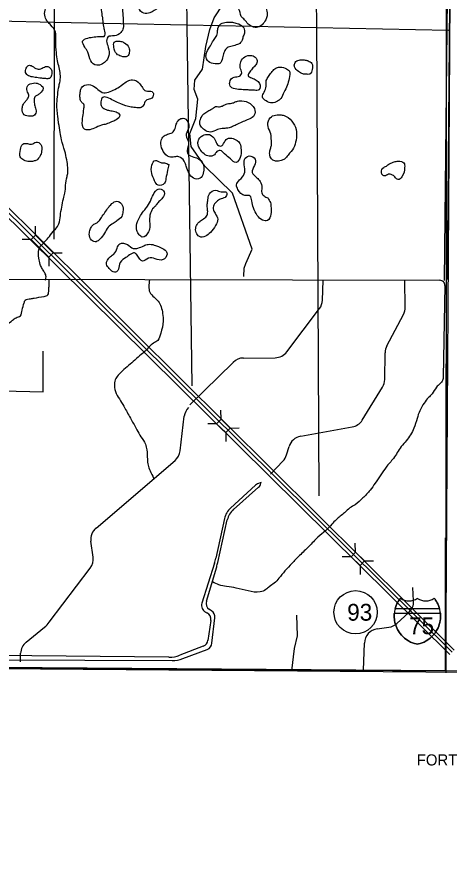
# Model space of a CAD drawing. Extents: x 408847 to 817539, y 923858 to 1151780.
# Drawn here: x 620073 to 637542, y 973447 to 1007384 of the extents above; entities that cross this region are included whole.
import ezdxf

# ---------------------------------------------------------------- set-up
doc = ezdxf.new("R2010")
doc.units = 0
for name, color, linetype in [('Bridges', 7, 'Continuous'), ('Cities Incorporated Area', 7, 'Continuous'), ('Cities Incorporated Linear Boundaries', 7, 'Continuous'), ('County Boundary', 7, 'Continuous'), ('Interstate Divided Highway Outline and Fill', 7, 'Continuous'), ('Interstates Related Text', 7, 'Continuous'), ('Lakes and Ponds', 7, 'Continuous'), ('Level 10', 7, 'Continuous'), ('Level 12', 7, 'Continuous'), ('Level 2', 7, 'Continuous'), ('Level 24', 7, 'Continuous'), ('Level 4', 7, 'Continuous'), ('Local Roads Paved', 7, 'Continuous'), ('Narrow River Creek and Branch and Slough', 7, 'Continuous'), ('Planning Number Interstates', 7, 'Continuous'), ('Section Lines', 7, 'Continuous')]:
    doc.layers.add(name, color=color, linetype=linetype)

msp = doc.modelspace()

# ---------------------------------------------------------------- linework, layer by layer
at = {"layer": 'Bridges'}
for p, q in [((620831, 998558), (620831, 998920)), ((620650, 998377), (620288, 998377)), ((621547, 997842), (621909, 997842)), ((621365, 997661), (621365, 997299)), ((628326, 991113), (628320, 991475)), ((628147, 990929), (627785, 990924)), ((628693, 990757), (629055, 990762)), ((628515, 990573), (628521, 990211)), ((633755, 985740), (633749, 986102)), ((633577, 985556), (633215, 985551)), ((634123, 985384), (634485, 985389)), ((633944, 985200), (633950, 984838))]:
    msp.add_line(p, q, dxfattribs=at)
for points in [[(620831, 998558), (621547, 997842), (621365, 997661), (620650, 998377)], [(628326, 991113), (628693, 990757), (628515, 990573), (628147, 990929)], [(633755, 985740), (634123, 985384), (633944, 985200), (633577, 985556)]]:
    msp.add_lwpolyline(points, close=True, dxfattribs=at)
at = {"layer": 'Cities Incorporated Area'}
msp.add_line((637417, 980863), (637429, 996754), dxfattribs=at)
at = {"layer": 'Cities Incorporated Linear Boundaries'}
msp.add_line((637436, 1005786), (637441, 1012760), dxfattribs=at)
for points in [[(605246, 1012826), (637589, 1012739), (637461, 996763)], [(567137, 973534), (573183, 973447), (573204, 981332), (576741, 981321), (637423, 980943), (637436, 1005786)]]:
    msp.add_lwpolyline(points, dxfattribs=at)
at = {"layer": 'County Boundary'}
for p, q in [((637821, 1047780), (637388, 980964)), ((573205, 981378), (642276, 980861))]:
    msp.add_line(p, q, dxfattribs=at)
at = {"layer": 'Interstate Divided Highway Outline and Fill'}
for p, q in [((617034, 1001916), (637573, 981604)), ((637749, 981782), (617247, 1002129))]:
    msp.add_line(p, q, dxfattribs=at)
at = {"layer": 'Lakes and Ponds'}
for p, q in [((629719, 988444), (628707, 987521)), ((628828, 987471), (629842, 988361)), ((629945, 988561), (629798, 988496)), ((629937, 988525), (629945, 988561)), ((628463, 987099), (628113, 985496)), ((628193, 985320), (628578, 987046)), ((628058, 985290), (627551, 983671)), ((627732, 983765), (628148, 985151)), ((627706, 983311), (627747, 983291)), ((627940, 983372), (627855, 983428)), ((627914, 982978), (627797, 982174)), ((627957, 982056), (628074, 983087)), ((627608, 981938), (626663, 981574)), ((626221, 981494), (615499, 981594)), ((626780, 981434), (627766, 981810)), ((615555, 981401), (626348, 981355))]:
    msp.add_line(p, q, dxfattribs=at)
for centre, radius, start, end in [((629921, 988222), 300, 114.0913, 132.2684), ((629643, 988586), 300, 311.4906, 348.1886), ((629245, 986929), 800, 132.2684, 167.6818), ((629358, 986872), 800, 131.4906, 167.4302), ((625768, 986008), 2400, 342.5824, 347.6818), ((625850, 985842), 2400, 343.2486, 347.4302), ((627837, 983581), 300, 162.5824, 244.2393), ((628019, 983679), 300, 163.2485, 236.8809), ((627617, 983021), 300, 351.7294, 64.2394), ((627776, 983121), 300, 353.5225, 56.8812), ((627500, 982218), 300, 291.042, 351.7294), ((627659, 982090), 300, 290.8819, 353.5226), ((626233, 982694), 1200, 269.4604, 291.042), ((626353, 982555), 1200, 269.7555, 290.882)]:
    msp.add_arc(centre, radius, start, end, dxfattribs=at)
for points in [[(623527, 1007419), (623555, 1007279), (623585, 1006987), (623634, 1006806), (623598, 1006590), (623492, 1006586), (623192, 1006571), (622942, 1006525), (622733, 1006399), (622819, 1006163), (622937, 1005954), (623062, 1005602), (623300, 1005425), (623532, 1005477), (623696, 1005615), (623799, 1005889), (623745, 1006219), (623708, 1006466), (623754, 1006562), (624016, 1006617), (624273, 1006745), (624377, 1006929), (624371, 1007163), (624362, 1007426), (624350, 1007808), (624457, 1008056), (624679, 1008114), (624879, 1008104), (624979, 1008019), (625007, 1007749), (625200, 1007528), (625453, 1007548), (625803, 1007751), (625997, 1007895), (625872, 1008156), (625552, 1008345), (625314, 1008363), (625046, 1008319), (625030, 1008590), (625056, 1008828), (624791, 1009015), (624506, 1008879), (624494, 1008569), (624419, 1008343), (624385, 1008090), (624213, 1008123), (624019, 1008223), (623779, 1008240), (623547, 1008124), (623476, 1007822), (623522, 1007515), (623527, 1007419)], [(629138, 1007393), (629278, 1007264), (629424, 1007088), (629584, 1006987), (629816, 1006965), (629984, 1007065), (630130, 1007265), (630185, 1007429), (630161, 1007667), (630081, 1007844), (629944, 1008044), (629828, 1008277), (629600, 1008397), (629364, 1008344), (629169, 1008234), (629033, 1008144), (628943, 1007952), (629031, 1007717), (629138, 1007393)], [(629221, 1006606), (629279, 1006770), (629207, 1006984), (628972, 1007117), (628782, 1007165), (628541, 1007162), (628317, 1007096), (628213, 1006956), (628183, 1006784), (628132, 1006586), (628018, 1006428), (627894, 1006214), (627749, 1005956), (627715, 1005809), (627814, 1005573), (628082, 1005480), (628271, 1005500), (628381, 1005720), (628443, 1005932), (628532, 1006094), (628720, 1006188), (628938, 1006246), (629114, 1006342), (629173, 1006446), (629221, 1006606)], [(624280, 1006392), (624124, 1006399), (624012, 1006353), (623996, 1006153), (624109, 1005882), (624291, 1005788), (624545, 1005789), (624619, 1005947), (624604, 1006140), (624424, 1006332), (624280, 1006392)], [(629459, 1004423), (629679, 1004414), (629858, 1004434), (629878, 1004692), (629750, 1004823), (629552, 1004917), (629418, 1004997), (629483, 1005155), (629615, 1005319), (629733, 1005445), (629780, 1005613), (629668, 1005780), (629472, 1005822), (629235, 1005729), (629109, 1005505), (629099, 1005332), (629158, 1005112), (629066, 1004980), (628858, 1004948), (628674, 1004734), (628715, 1004546), (628967, 1004458), (629213, 1004435), (629385, 1004427), (629459, 1004423)], [(631766, 1005067), (631914, 1005069), (632008, 1005259), (631992, 1005499), (631849, 1005602), (631729, 1005634), (631626, 1005644), (631426, 1005618), (631300, 1005501), (631294, 1005358), (631458, 1005170), (631628, 1005077), (631766, 1005067)], [(621242, 1004886), (621392, 1004896), (621476, 1005022), (621461, 1005262), (621273, 1005379), (621099, 1005305), (620891, 1005277), (620691, 1005392), (620549, 1005420), (620458, 1005312), (620428, 1005126), (620546, 1005002), (620756, 1004943), (621002, 1004909), (621162, 1004892), (621242, 1004886)], [(630150, 1004808), (630146, 1004577), (630064, 1004341), (629999, 1004141), (630151, 1003983), (630377, 1003902), (630605, 1003972), (630739, 1004078), (630864, 1004330), (631002, 1004604), (631073, 1004896), (631085, 1005185), (630912, 1005303), (630644, 1005348), (630499, 1005282), (630359, 1005128), (630241, 1004966), (630150, 1004808)], [(620302, 1003727), (620284, 1003662), (620377, 1003426), (620609, 1003367), (620785, 1003407), (620852, 1003589), (620802, 1003778), (620772, 1003972), (620803, 1004150), (620907, 1004216), (621019, 1004294), (621139, 1004490), (620954, 1004676), (620742, 1004705), (620521, 1004601), (620495, 1004387), (620557, 1004219), (620512, 1004069), (620418, 1003953), (620340, 1003855), (620308, 1003777), (620302, 1003727)], [(622629, 1004069), (622683, 1003946), (622777, 1003848), (622785, 1003696), (622763, 1003498), (622724, 1003197), (622807, 1002835), (622948, 1002813), (623214, 1002882), (623494, 1003002), (623686, 1003049), (623893, 1003133), (624085, 1003217), (624231, 1003407), (624083, 1003543), (623869, 1003586), (623689, 1003630), (623511, 1003749), (623468, 1003947), (623546, 1004125), (623794, 1004093), (624030, 1003972), (624270, 1003861), (624690, 1003732), (624922, 1003710), (625102, 1003718), (625216, 1003856), (625295, 1004006), (625475, 1004067), (625595, 1004255), (625541, 1004362), (625283, 1004386), (625145, 1004519), (625040, 1004675), (624748, 1004840), (624544, 1004784), (624343, 1004648), (624097, 1004480), (623839, 1004365), (623586, 1004307), (623350, 1004448), (623115, 1004612), (622820, 1004619), (622656, 1004461), (622640, 1004377), (622624, 1004227), (622629, 1004069)], [(627915, 1003632), (627757, 1003547), (627593, 1003425), (627511, 1003285), (627462, 1003081), (627530, 1002922), (627658, 1002812), (627884, 1002725), (628176, 1002825), (628428, 1002873), (628600, 1002882), (628787, 1002946), (628991, 1003042), (629223, 1003147), (629427, 1003237), (629630, 1003351), (629696, 1003595), (629495, 1003874), (629171, 1003989), (628996, 1003973), (628936, 1003957), (628796, 1003899), (628626, 1003875), (628438, 1003806), (628310, 1003756), (628222, 1003750), (628106, 1003754), (628025, 1003698), (627915, 1003632)], [(626069, 1002593), (625942, 1002481), (625894, 1002248), (625992, 1001940), (626229, 1001721), (626439, 1001719), (626620, 1001726), (626833, 1001550), (626919, 1001339), (627037, 1001057), (627208, 1000860), (627479, 1000856), (627605, 1001062), (627568, 1001502), (627232, 1001715), (626990, 1001836), (626958, 1001970), (627011, 1002326), (626913, 1002579), (627000, 1002837), (627010, 1003075), (626844, 1003270), (626662, 1003248), (626536, 1003090), (626465, 1002872), (626345, 1002694), (626165, 1002636), (626069, 1002593)], [(630340, 1002120), (630302, 1001970), (630297, 1001768), (630389, 1001611), (630531, 1001551), (630755, 1001577), (630886, 1001630), (631036, 1001796), (631258, 1002078), (631355, 1002397), (631358, 1002833), (631178, 1003168), (630874, 1003395), (630712, 1003417), (630466, 1003399), (630272, 1003250), (630223, 1002943), (630335, 1002649), (630357, 1002388), (630358, 1002180), (630340, 1002120)], [(627425, 1002119), (627554, 1001921), (627954, 1001752), (628060, 1001808), (628153, 1001934), (628287, 1001980), (628471, 1001841), (628700, 1001643), (628932, 1001496), (629101, 1001702), (629131, 1002004), (629084, 1002261), (628818, 1002457), (628578, 1002452), (628429, 1002262), (628345, 1002162), (628181, 1002208), (628089, 1002397), (627858, 1002621), (627648, 1002610), (627431, 1002438), (627391, 1002250), (627425, 1002119)], [(620880, 1001593), (621015, 1001757), (621075, 1001951), (621046, 1002227), (620850, 1002318), (620671, 1002236), (620501, 1002260), (620319, 1002237), (620223, 1002015), (620214, 1001724), (620362, 1001582), (620570, 1001533), (620746, 1001545), (620880, 1001593)], [(626221, 1001407), (626037, 1001477), (625887, 1001491), (625673, 1001576), (625530, 1001388), (625526, 1001054), (625641, 1000757), (625783, 1000575), (626038, 1000656), (626098, 1000840), (626168, 1001177), (626221, 1001407)], [(630211, 1000060), (630061, 1000144), (629969, 1000268), (629975, 1000467), (629904, 1000731), (629768, 1000880), (629660, 1000978), (629584, 1001092), (629681, 1001376), (629705, 1001623), (629459, 1001759), (629273, 1001617), (629278, 1001317), (629262, 1001035), (629077, 1000789), (628949, 1000585), (629009, 1000404), (629288, 1000158), (629502, 1000137), (629566, 999939), (629634, 999666), (629789, 999350), (629997, 999163), (630201, 999143), (630336, 999407), (630348, 999527), (630344, 999659), (630320, 999873), (630211, 1000060)], [(635009, 1001351), (634863, 1001263), (634821, 1001027), (634932, 1000952), (635093, 1001016), (635225, 1001000), (635343, 1000909), (635480, 1000801), (635633, 1000917), (635743, 1001293), (635714, 1001477), (635490, 1001550), (635324, 1001518), (635133, 1001440), (635009, 1001351)], [(625846, 999944), (625959, 1000060), (626027, 1000302), (625845, 1000432), (625629, 1000270), (625500, 1000006), (625358, 999728), (625239, 999582), (625071, 999350), (624922, 999028), (624922, 998744), (625022, 998573), (625142, 998479), (625394, 998689), (625448, 998923), (625433, 999159), (625473, 999440), (625604, 999666), (625654, 999710), (625726, 999808), (625846, 999944)], [(627787, 999508), (627738, 999325), (627572, 999188), (627428, 999078), (627311, 998892), (627321, 998661), (627449, 998495), (627691, 998517), (627895, 998662), (628102, 998944), (628192, 999202), (628083, 999439), (628007, 999619), (628015, 999731), (628087, 999849), (628187, 999943), (628336, 1000027), (628524, 1000117), (628548, 1000283), (628336, 1000308), (628106, 1000370), (627854, 1000228), (627793, 999990), (627769, 999804), (627779, 999596), (627787, 999508)], [(623276, 999043), (623117, 998933), (623039, 998785), (623003, 998595), (623094, 998351), (623282, 998292), (623423, 998390), (623621, 998638), (623765, 998878), (623968, 999030), (624120, 999130), (624310, 999316), (624361, 999504), (624327, 999774), (624165, 999923), (623785, 999689), (623634, 999469), (623490, 999275), (623376, 999107), (623276, 999043)], [(625207, 998131), (624965, 998033), (624781, 998021), (624543, 998174), (624231, 998204), (624124, 998032), (623998, 997794), (623860, 997697), (623697, 997382), (623809, 997202), (624019, 997059), (624161, 997127), (624217, 997377), (624428, 997617), (624632, 997755), (624832, 997837), (624936, 997753), (625148, 997500), (625394, 997624), (625668, 997599), (625980, 997568), (626143, 997782), (626105, 997907), (625905, 998045), (625799, 998095), (625627, 998156), (625377, 998184), (625207, 998131)]]:
    msp.add_spline(points, degree=3, dxfattribs=at)
at = {"layer": 'Level 10'}
msp.add_line((637401, 980941), (615494, 981067), dxfattribs=at)
at = {"layer": 'Level 12'}
for p, q in [((615516, 996781), (637165, 996731)), ((635763, 995638), (635750, 996724)), ((637365, 996527), (637294, 992814)), ((635020, 994077), (635693, 995351)), ((634937, 992721), (634950, 993804)), ((634031, 991078), (634848, 992413)), ((631542, 990429), (633625, 990801)), ((630974, 989674), (631072, 990007)), ((630317, 988898), (630817, 989413)), ((630317, 988898), (630817, 989413))]:
    msp.add_line(p, q, dxfattribs=at)
for centre, radius, start, end in [((637165, 996531), 200, 358.9131, 89.8686), ((635163, 995631), 600, 332.1404, 0.6768), ((635550, 993797), 600, 152.1404, 179.2695), ((634337, 992726), 600, 328.5223, 359.4675), ((633519, 991391), 600, 280.1229, 328.5224), ((631648, 989838), 600, 100.1229, 163.6287), ((630399, 989843), 600, 314.1632, 343.6286)]:
    msp.add_arc(centre, radius, start, end, dxfattribs=at)
msp.add_spline([(637295, 992842), (637278, 992684), (637172, 992554), (637030, 992406), (636849, 992138), (636705, 991986), (636526, 991764), (636354, 991458), (636245, 991142), (636118, 990751), (635980, 990489), (635809, 990247), (635605, 990005), (635288, 989531), (634993, 989176), (634787, 988870), (634554, 988532), (634349, 988240), (634053, 987930), (633740, 987658), (633534, 987530), (633309, 987334), (632973, 987051), (632804, 986873), (632544, 986607), (632239, 986345), (631874, 985975), (631496, 985602), (631183, 985284), (630908, 984980), (630664, 984684), (630473, 984484), (630271, 984340), (630139, 984224), (629910, 984133), (629414, 984172), (628940, 984287), (628548, 984347), (628240, 984414), (627986, 984537)], degree=3, dxfattribs=at)
at = {"layer": 'Level 2'}
for p, q in [((637700, 1033924), (637344, 996720)), ((637399, 980939), (637387, 986321)), ((637399, 980939), (615480, 981107)), ((642302, 980861), (637399, 980939))]:
    msp.add_line(p, q, dxfattribs=at)
at = {"layer": 'Level 24'}
for p, q in [((637188, 983254), (635325, 983254)), ((635361, 983454), (635362, 983459)), ((637152, 983454), (635361, 983454)), ((637182, 983304), (637188, 983254))]:
    msp.add_line(p, q, dxfattribs=at)
for points in [[(635572, 983874), (635541, 983833), (635521, 983804), (635482, 983743), (635454, 983693), (635431, 983646), (635401, 983577), (635373, 983497), (635353, 983427), (635349, 983404)], [(635362, 983459), (635361, 983454), (635373, 983497), (635401, 983577), (635431, 983646), (635454, 983693), (635482, 983743), (635521, 983804), (635541, 983833), (635572, 983874)], [(637164, 983404), (637160, 983427), (637140, 983497), (637112, 983577), (637082, 983646), (637059, 983693), (637031, 983743), (636992, 983804), (636972, 983833), (636941, 983874)], [(636941, 983874), (636972, 983833), (636992, 983804), (637031, 983743), (637059, 983693), (637082, 983646), (637112, 983577), (637140, 983497), (637152, 983454)], [(635331, 983304), (635328, 983286), (635324, 983242), (635321, 983165), (635322, 983099), (635327, 983033), (635335, 982971), (635350, 982895), (635372, 982812), (635394, 982749), (635421, 982682), (635452, 982618), (635477, 982573), (635519, 982505), (635555, 982455), (635616, 982381), (635679, 982316), (635736, 982264), (635830, 982194), (635899, 982151), (635984, 982106), (636057, 982074), (636146, 982044), (636206, 982028), (636257, 982017)], [(635325, 983254), (635326, 983255), (635324, 983242), (635321, 983165), (635322, 983099), (635327, 983033), (635335, 982971), (635350, 982895), (635372, 982812), (635394, 982749), (635421, 982682), (635452, 982618), (635477, 982573), (635519, 982505), (635555, 982455), (635616, 982381), (635679, 982316), (635736, 982264), (635830, 982194), (635899, 982151), (635984, 982106), (636057, 982074), (636146, 982044), (636206, 982028), (636257, 982017)], [(636257, 982017), (636206, 982028), (636146, 982044), (636057, 982074), (635984, 982106), (635899, 982151), (635830, 982194), (635736, 982264), (635679, 982316), (635616, 982381), (635555, 982455), (635519, 982505), (635477, 982573), (635452, 982618), (635421, 982682), (635394, 982749), (635372, 982812), (635350, 982895), (635335, 982971), (635327, 983033), (635322, 983099), (635321, 983165), (635324, 983242), (635325, 983254)], [(635338, 983354), (635331, 983304)], [(635349, 983404), (635339, 983358), (635338, 983354)], [(636257, 982017), (636307, 982028), (636367, 982044), (636456, 982074), (636529, 982106), (636614, 982151), (636683, 982194), (636777, 982264), (636834, 982316), (636897, 982381), (636958, 982455), (636994, 982505), (637036, 982573), (637061, 982618), (637092, 982682), (637120, 982749), (637141, 982812), (637163, 982895), (637178, 982971), (637186, 983033), (637191, 983099), (637192, 983165), (637189, 983242), (637185, 983286), (637182, 983304)], [(636257, 982017), (636307, 982028), (636367, 982044), (636456, 982074), (636529, 982106), (636614, 982151), (636683, 982194), (636777, 982264), (636834, 982316), (636897, 982381), (636958, 982455), (636994, 982505), (637036, 982573), (637061, 982618), (637092, 982682), (637120, 982749), (637141, 982812), (637163, 982895), (637178, 982971), (637186, 983033), (637191, 983099), (637192, 983165), (637189, 983242), (637185, 983286), (637182, 983304)], [(637188, 983254), (637189, 983242), (637192, 983165), (637191, 983099), (637186, 983033), (637178, 982971), (637163, 982895), (637141, 982812), (637120, 982749), (637092, 982682), (637061, 982618), (637036, 982573), (636994, 982505), (636958, 982455), (636897, 982381), (636834, 982316), (636777, 982264), (636683, 982194), (636614, 982151), (636529, 982106), (636456, 982074), (636367, 982044), (636307, 982028), (636257, 982017)], [(637175, 983354), (637174, 983358), (637164, 983404)], [(637182, 983304), (637175, 983354)]]:
    msp.add_lwpolyline(points, dxfattribs=at)
for centre, radius, start, end in [((636466, 983161), 1143, 141.4161, 165.1752), ((635915, 984390), 619, 236.3691, 303.4095), ((635915, 984390), 619, 236.3691, 303.4095), ((635915, 984390), 619, 236.3691, 303.4095), ((636598, 984394), 623, 236.8286, 303.3928), ((636598, 984394), 623, 236.8286, 303.3928), ((636598, 984394), 623, 236.8286, 303.3928)]:
    msp.add_arc(centre, radius, start, end, dxfattribs=at)
at = {"layer": 'Level 4'}
for p, q in [((637661, 981693), (617144, 1002020)), ((620957, 998519), (620958, 998520))]:
    msp.add_line(p, q, dxfattribs=at)
at = {"layer": 'Local Roads Paved'}
msp.add_lwpolyline([(629241, 996881), (629241, 996966), (629262, 997136), (629262, 997222), (629326, 997413), (629581, 997989), (628793, 1000247), (627665, 1001349), (627111, 1002138), (627068, 1002670), (627303, 1003267), (627388, 1004056), (627239, 1004439), (627260, 1004823), (627579, 1005270), (627707, 1006186), (627878, 1006868), (628048, 1007337), (628751, 1008424)], dxfattribs=at)
at = {"layer": 'Narrow River Creek and Branch and Slough'}
for p, q in [((632421, 995925), (632450, 996728)), ((630989, 993841), (632301, 995586)), ((621133, 992223), (621142, 993859)), ((627065, 991702), (628813, 993411)), ((629233, 993589), (630515, 993601)), ((619515, 992262), (621133, 992223)), ((626672, 989833), (626841, 991239)), ((623274, 986716), (626467, 989449)), ((623154, 985535), (623069, 986183)), ((621387, 982910), (623038, 985096)), ((636104, 983770), (636078, 984310)), ((631374, 983199), (631406, 982358)), ((635431, 982857), (635911, 983300)), ((620448, 982097), (621189, 982704)), ((634637, 982639), (635105, 982703)), ((631406, 982358), (631285, 981847)), ((631285, 981847), (631171, 980937)), ((634080, 980971), (634118, 982066)), ((620219, 981309), (620228, 981650))]:
    msp.add_line(p, q, dxfattribs=at)
for centre, radius, start, end in [((631821, 995947), 600, 323.0644, 357.914), ((630509, 994201), 600, 270.5581, 323.0644), ((629239, 992989), 600, 90.5581, 135.2921), ((627436, 991168), 600, 135.292, 173.164), ((626076, 989905), 600, 310.5618, 353.164), ((623664, 986261), 600, 130.5618, 187.4419), ((622559, 985458), 600, 322.9467, 7.4419), ((635504, 983741), 600, 312.7081, 2.74), ((620429, 983633), 1200, 309.3024, 322.9467), ((635024, 983298), 600, 277.7988, 312.7082), ((634718, 982045), 600, 97.7987, 177.9903), ((620828, 981633), 600, 129.3024, 178.4309)]:
    msp.add_arc(centre, radius, start, end, dxfattribs=at)
for points in [[(621239, 996732), (621251, 996910), (621185, 997065), (621095, 997211), (621020, 997375), (620962, 997626), (620973, 998002), (621147, 998238), (621340, 998442), (621538, 998706), (621719, 998908), (621769, 999012), (621833, 999346), (621888, 999685), (621960, 1000031), (622017, 1000257), (622047, 1000571), (622104, 1000928), (622136, 1001092), (622135, 1001292), (622089, 1001601), (622012, 1001951), (621878, 1002412), (621831, 1002704), (621763, 1003079), (621732, 1003335), (621695, 1003876), (621727, 1004231), (621780, 1004595), (621822, 1004779), (621831, 1005069), (621783, 1005338), (621719, 1005604), (621672, 1005937), (621649, 1006395), (621631, 1006774), (621452, 1007046), (621316, 1007187), (621214, 1007385), (621219, 1007658), (621311, 1007860), (621389, 1008088), (621504, 1008548), (621569, 1008855), (621551, 1009237), (621462, 1009590), (621424, 1009840), (621485, 1010092), (621647, 1010418), (621790, 1010742), (621927, 1011087), (622009, 1011259), (622085, 1011365), (622001, 1011509), (621901, 1011667), (621866, 1011856), (621910, 1012112), (621945, 1012292), (621945, 1012436), (622031, 1012548), (622391, 1012528), (622561, 1012481), (622799, 1012224), (622981, 1011996), (623221, 1011899), (623499, 1011871), (623781, 1011864), (624223, 1011941), (624615, 1012065), (624932, 1012086), (625286, 1012158), (625500, 1012304), (625703, 1012580), (625911, 1012747), (626318, 1012949), (626738, 1013076), (627128, 1013136), (627477, 1013263), (627641, 1013317), (628072, 1013506), (628504, 1013692), (628814, 1013841), (629201, 1013981), (629457, 1014048), (629662, 1014214), (629786, 1014414), (629848, 1014707)], [(616511, 991048), (616563, 991292), (616614, 991522), (616672, 991822), (616781, 992065), (616819, 992147), (616909, 992317), (617106, 992607), (617254, 992785), (617533, 993032), (617727, 993208), (617912, 993400), (618096, 993578), (618234, 993696), (618332, 993796), (618347, 993830), (618343, 993952), (618325, 994132), (618369, 994348), (618499, 994344), (618720, 994336), (618820, 994386), (618940, 994508), (619062, 994586), (619154, 994663), (619367, 994775), (619659, 994949), (619901, 995115), (620042, 995216), (620220, 995294), (620286, 995528), (620371, 995823), (620417, 995929), (620503, 995969), (620631, 995986), (620773, 996008), (621172, 996081), (621324, 996139), (621366, 996343), (621378, 996528), (621375, 996767)], [(625429, 996744), (625410, 996484), (625446, 996248), (625624, 996045), (625782, 995893), (625965, 995382), (625990, 995081), (625890, 994589), (625767, 994301), (625593, 994187), (625264, 993871), (625104, 993735), (624839, 993506), (624589, 993282), (624342, 993068), (624170, 992892), (624044, 992704), (624015, 992474), (624087, 992155), (624264, 991861), (624436, 991566), (624695, 991105), (624923, 990690), (625088, 990405), (625268, 990101), (625326, 989876), (625349, 989504), (625375, 989255), (625458, 989033), (625602, 988736)]]:
    msp.add_spline(points, degree=3, dxfattribs=at)
at = {"layer": 'Planning Number Interstates'}
msp.add_circle((633760, 983309), 875, dxfattribs=at)
at = {"layer": 'Section Lines'}
for p, q in [((632140, 1014744), (632180, 1006955)), ((621596, 1007172), (621605, 1012703)), ((626958, 1007062), (626881, 1012678)), ((616407, 1007278), (621596, 1007172)), ((621582, 998399), (621596, 1007172)), ((621596, 1007172), (626958, 1007062)), ((626958, 1007062), (632180, 1006955)), ((627157, 992468), (626958, 1007062)), ((632180, 1006955), (637512, 1006846)), ((632180, 1006955), (632279, 988014))]:
    msp.add_line(p, q, dxfattribs=at)

# ---------------------------------------------------------------- texts
at = {"layer": 'Interstates Related Text'}
msp.add_text('FORT MYERS', height=450, rotation=359.9999, dxfattribs=at).set_placement((636232, 977115))
at = {"layer": 'Level 24'}
msp.add_text('75', height=680, dxfattribs=at).set_placement((635922, 982420))
at = {"layer": 'Planning Number Interstates'}
msp.add_text('93', height=680, dxfattribs=at).set_placement((633422, 982969))

doc.saveas('drawing.dxf')
